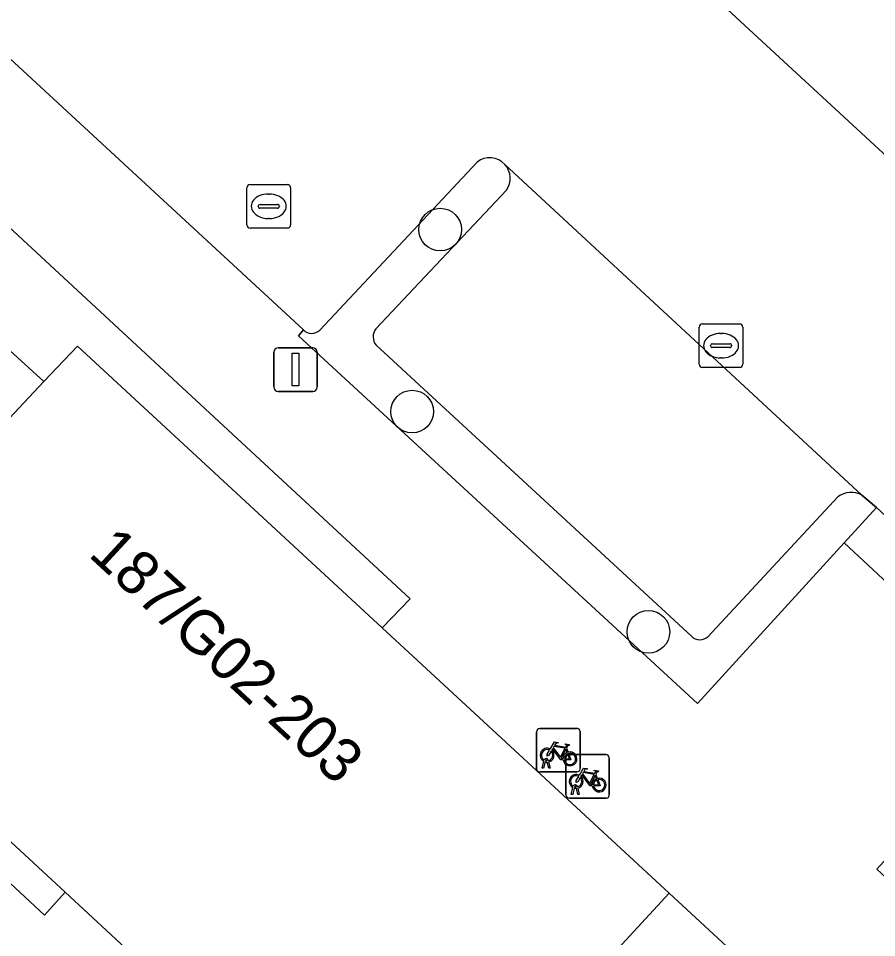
# Model space of a CAD drawing. Extents: x 159039 to 160102, y 381214 to 382524.
# Drawn here: x 159626.42 to 159646.1, y 381738.14 to 381759.21 of the extents above; entities that cross this region are included whole.
import ezdxf

# ---------------------------------------------------------------- set-up
doc = ezdxf.new("R2010")
doc.units = 0
for name, color, linetype in [('IMGEO_Boom', 7, 'Continuous'), ('IMGEO_Erf', 7, 'Continuous'), ('IMGEO_Fietsenrek', 7, 'Continuous'), ('IMGEO_Groenvoorziening', 7, 'Continuous'), ('IMGEO_Haag', 7, 'Continuous'), ('IMGEO_Kolk', 7, 'Continuous'), ('IMGEO_Lichtmast', 7, 'Continuous'), ('IMGEO_Pand', 7, 'Continuous'), ('IMGEO_Pand_nummerreeks', 7, 'Continuous'), ('IMGEO_Pand_overbouw', 7, 'Continuous'), ('IMGEO_Parkeervlak_open', 7, 'Continuous'), ('IMGEO_Rijbaan_lokaal_open', 7, 'Continuous'), ('IMGEO_Rioolput', 7, 'Continuous'), ('IMGEO_Voetpad_open', 7, 'Continuous')]:
    doc.layers.add(name, color=color, linetype=linetype)

msp = doc.modelspace()

# ---------------------------------------------------------------- linework, layer by layer
at = {"layer": 'IMGEO_Boom'}
for centre in [(159636.089, 381754.369), (159635.446, 381750.197), (159640.863, 381745.15)]:
    msp.add_circle(centre, 0.489, dxfattribs=at)
at = {"layer": 'IMGEO_Erf'}
msp.add_lwpolyline([(159619.451, 381742.729), (159647.604, 381716.715), (159656.035, 381725.592), (159655.027, 381726.512), (159648.167, 381719.122), (159648.061, 381719.22), (159647.946, 381719.326), (159648.421, 381719.84), (159642.509, 381725.293), (159640.93, 381726.749), (159635.085, 381732.141), (159634.611, 381731.634), (159633.967, 381730.945), (159633.856, 381731.046), (159633.773, 381731.121), (159634.413, 381731.817), (159634.886, 381732.329), (159629.072, 381737.715), (159627.49, 381739.181), (159621.587, 381744.649)], dxfattribs=at)
at = {"layer": 'IMGEO_Fietsenrek'}
for p, q in [((159638.3, 381742.013), (159638.3, 381742.854)), ((159638.3, 381742.854), (159638.3, 381742.013)), ((159638.375, 381742.938), (159639.216, 381742.938)), ((159639.216, 381742.938), (159638.375, 381742.938)), ((159639.3, 381742.863), (159639.3, 381742.022)), ((159639.3, 381742.022), (159639.3, 381742.863)), ((159638.987, 381742.487), (159639.023, 381742.392)), ((159639.043, 381742.338), (159639.884, 381742.338)), ((159639.884, 381742.338), (159639.043, 381742.338)), ((159638.427, 381742.022), (159638.466, 381742.182)), ((159638.496, 381742.17), (159638.461, 381742.022)), ((159638.538, 381742.194), (159638.537, 381742.198)), ((159638.579, 381742.022), (159638.545, 381742.164)), ((159638.569, 381742.205), (159638.57, 381742.198)), ((159638.577, 381742.168), (159638.612, 381742.022)), ((159638.968, 381741.413), (159638.968, 381742.254)), ((159638.968, 381742.254), (159638.968, 381741.413)), ((159639.968, 381742.263), (159639.968, 381741.422)), ((159639.968, 381741.422), (159639.968, 381742.263)), ((159639.225, 381741.938), (159638.384, 381741.938)), ((159638.384, 381741.938), (159639.225, 381741.938)), ((159638.461, 381742.022), (159638.427, 381742.022)), ((159638.612, 381742.022), (159638.579, 381742.022)), ((159639.655, 381741.887), (159639.691, 381741.792)), ((159639.095, 381741.422), (159639.134, 381741.582)), ((159639.164, 381741.57), (159639.129, 381741.422)), ((159639.206, 381741.594), (159639.205, 381741.598)), ((159639.247, 381741.422), (159639.213, 381741.564)), ((159639.237, 381741.605), (159639.238, 381741.598)), ((159639.245, 381741.568), (159639.28, 381741.422)), ((159639.893, 381741.338), (159639.052, 381741.338)), ((159639.052, 381741.338), (159639.893, 381741.338)), ((159639.129, 381741.422), (159639.095, 381741.422)), ((159639.28, 381741.422), (159639.247, 381741.422))]:
    msp.add_line(p, q, dxfattribs=at)
for points in [[(159638.613, 381742.464), (159638.708, 381742.628), (159638.794, 381742.614), (159638.796, 381742.605), (159638.74, 381742.594), (159638.713, 381742.549), (159638.969, 381742.508)], [(159638.956, 381742.483), (159638.699, 381742.524), (159638.682, 381742.495), (159638.849, 381742.275), (159638.956, 381742.483)], [(159638.969, 381742.508), (159638.994, 381742.557), (159638.988, 381742.561), (159638.965, 381742.565), (159638.953, 381742.572), (159638.952, 381742.575), (159638.954, 381742.58), (159639.049, 381742.565), (159639.051, 381742.555), (159639.041, 381742.542), (159639.029, 381742.536), (159639.015, 381742.542), (159638.987, 381742.487)], [(159638.634, 381742.412), (159638.582, 381742.322), (159638.542, 381742.297), (159638.543, 381742.344), (159638.598, 381742.438)], [(159638.909, 381742.22), (159638.859, 381742.22), (159638.668, 381742.471), (159638.649, 381742.439)], [(159639.004, 381742.385), (159638.974, 381742.462), (159638.865, 381742.244), (159638.908, 381742.244)], [(159638.938, 381742.244), (159639.058, 381742.243), (159639.014, 381742.357)], [(159639.034, 381742.364), (159639.089, 381742.219), (159638.939, 381742.219)], [(159639.281, 381741.864), (159639.376, 381742.028), (159639.462, 381742.014), (159639.464, 381742.005), (159639.408, 381741.994), (159639.381, 381741.949), (159639.637, 381741.908)], [(159639.624, 381741.883), (159639.367, 381741.924), (159639.35, 381741.895), (159639.517, 381741.675), (159639.624, 381741.883)], [(159639.637, 381741.908), (159639.662, 381741.957), (159639.656, 381741.961), (159639.633, 381741.965), (159639.621, 381741.972), (159639.62, 381741.975), (159639.622, 381741.98), (159639.717, 381741.965), (159639.719, 381741.955), (159639.709, 381741.942), (159639.697, 381741.936), (159639.683, 381741.942), (159639.655, 381741.887)], [(159639.302, 381741.812), (159639.25, 381741.722), (159639.21, 381741.697), (159639.211, 381741.744), (159639.266, 381741.838)], [(159639.577, 381741.62), (159639.527, 381741.62), (159639.336, 381741.871), (159639.317, 381741.839)], [(159639.672, 381741.785), (159639.642, 381741.862), (159639.533, 381741.644), (159639.576, 381741.644)], [(159639.606, 381741.644), (159639.726, 381741.643), (159639.682, 381741.757)], [(159639.702, 381741.764), (159639.757, 381741.619), (159639.607, 381741.619)]]:
    msp.add_lwpolyline(points, dxfattribs=at)
for centre, radius, start, end in [((159638.378, 381742.86), 0.0779, 92.4484, 184.2845), ((159638.378, 381742.86), 0.0779, 92.4484, 184.2845), ((159639.222, 381742.86), 0.0779, 2.4484, 94.2845), ((159639.222, 381742.86), 0.0779, 2.4484, 94.2845), ((159638.54, 381742.323), 0.159, 62.6766, 242.1369), ((159638.54, 381742.323), 0.129, 63.3192, 238.903), ((159638.54, 381742.323), 0.129, 283.6043, 43.4302), ((159638.54, 381742.323), 0.159, 283.5766, 46.6042), ((159639.067, 381742.239), 0.159, 113.3408, 178.3217), ((159639.067, 381742.239), 0.159, 187.0065, 105.7708), ((159639.067, 381742.239), 0.129, 113.923, 177.9556), ((159639.067, 381742.239), 0.129, 188.6715, 104.5883), ((159639.046, 381742.26), 0.0779, 92.4484, 184.2845), ((159639.046, 381742.26), 0.0779, 92.4484, 184.2845), ((159639.89, 381742.26), 0.0779, 2.4484, 94.2845), ((159639.89, 381742.26), 0.0779, 2.4484, 94.2845), ((159638.52, 381742.194), 0.0499, 12.8025, 158.6934), ((159638.54, 381742.323), 0.159, 253.9967, 271.7867), ((159638.52, 381742.194), 0.0174, 12.8025, 163.4502), ((159638.54, 381742.323), 0.129, 253.415, 269.0204), ((159638.378, 381742.016), 0.0779, 182.4484, 274.2845), ((159638.378, 381742.016), 0.0779, 182.4484, 274.2845), ((159639.222, 381742.016), 0.0779, 272.4484, 4.2845), ((159639.222, 381742.016), 0.0779, 272.4484, 4.2845), ((159639.208, 381741.723), 0.159, 62.6766, 242.1369), ((159639.208, 381741.723), 0.129, 63.3192, 238.903), ((159639.208, 381741.723), 0.129, 283.6043, 43.4302), ((159639.208, 381741.723), 0.159, 283.5766, 46.6042), ((159639.735, 381741.639), 0.159, 113.3408, 178.3217), ((159639.735, 381741.639), 0.159, 187.0065, 105.7708), ((159639.735, 381741.639), 0.129, 113.923, 177.9556), ((159639.735, 381741.639), 0.129, 188.6715, 104.5883), ((159639.188, 381741.594), 0.0499, 12.8025, 158.6934), ((159639.208, 381741.723), 0.159, 253.9967, 271.7867), ((159639.188, 381741.594), 0.0174, 12.8025, 163.4502), ((159639.208, 381741.723), 0.129, 253.415, 269.0204), ((159639.046, 381741.416), 0.0779, 182.4484, 274.2845), ((159639.046, 381741.416), 0.0779, 182.4484, 274.2845), ((159639.89, 381741.416), 0.0779, 272.4484, 4.2845), ((159639.89, 381741.416), 0.0779, 272.4484, 4.2845)]:
    msp.add_arc(centre, radius, start, end, dxfattribs=at)
at = {"layer": 'IMGEO_Groenvoorziening'}
msp.add_lwpolyline([(159634.76, 381745.24), (159635.399, 381745.907), (159623.584, 381756.845), (159622.171, 381755.278), (159627.003, 381750.887), (159627.771, 381751.698)], close=True, dxfattribs=at)
for points in [[(159636.935, 381755.917), (159633.327, 381752.063)], [(159634.612, 381752.095), (159637.609, 381755.27)], [(159632.955, 381752.071), (159632.838, 381751.931), (159641.987, 381743.506), (159645.352, 381747.187), (159646.095, 381747.999), (159645.761, 381748.281)], [(159641.849, 381745.049), (159634.622, 381751.718)], [(159645.209, 381748.242), (159642.234, 381745.045)]]:
    msp.add_lwpolyline(points, dxfattribs=at)
for centre, radius, start, end in [((159637.224, 381755.543), 0.473, 42.4261, 127.7197), ((159637.222, 381755.544), 0.474, 324.7687, 42.1912), ((159633.145, 381752.25), 0.261, 223.2623, 314.2737), ((159634.863, 381751.913), 0.31, 144.0152, 219.0236), ((159645.513, 381747.859), 0.489, 59.6183, 128.4644), ((159642.043, 381745.239), 0.272, 224.2724, 314.5371)]:
    msp.add_arc(centre, radius, start, end, dxfattribs=at)
at = {"layer": 'IMGEO_Haag'}
for points in [[(159636.935, 381755.917), (159633.327, 381752.063)], [(159634.612, 381752.095), (159637.609, 381755.27)], [(159632.955, 381752.071), (159632.838, 381751.931), (159641.987, 381743.506), (159645.352, 381747.187), (159646.095, 381747.999), (159645.761, 381748.281)], [(159641.849, 381745.049), (159634.622, 381751.718)], [(159645.209, 381748.242), (159642.234, 381745.045)]]:
    msp.add_lwpolyline(points, dxfattribs=at)
for centre, radius, start, end in [((159637.224, 381755.543), 0.473, 42.4261, 127.7197), ((159637.222, 381755.544), 0.474, 324.7687, 42.1912), ((159633.145, 381752.25), 0.261, 223.2623, 314.2737), ((159634.863, 381751.913), 0.31, 144.0152, 219.0236), ((159645.513, 381747.859), 0.489, 59.6183, 128.4644), ((159642.043, 381745.239), 0.272, 224.2724, 314.5371)]:
    msp.add_arc(centre, radius, start, end, dxfattribs=at)
at = {"layer": 'IMGEO_Kolk'}
for p, q in [((159642.03, 381751.282), (159642.03, 381752.134)), ((159642.105, 381752.208), (159642.957, 381752.208)), ((159643.031, 381752.134), (159643.031, 381751.282)), ((159642.518, 381751.988), (159642.543, 381751.988)), ((159642.289, 381751.702), (159642.289, 381751.714)), ((159642.727, 381751.665), (159642.329, 381751.665)), ((159642.332, 381751.751), (159642.73, 381751.751)), ((159642.773, 381751.714), (159642.773, 381751.702)), ((159642.541, 381751.428), (159642.516, 381751.428)), ((159642.957, 381751.208), (159642.105, 381751.208))]:
    msp.add_line(p, q, dxfattribs=at)
for points in [[(159642.03, 381751.282), (159642.03, 381752.134)], [(159642.105, 381752.208), (159642.957, 381752.208)], [(159643.031, 381752.134), (159643.031, 381751.282)], [(159642.957, 381751.208), (159642.105, 381751.208)]]:
    msp.add_lwpolyline(points, dxfattribs=at)
for centre, radius, start, end in [((159642.107, 381752.132), 0.0765, 91.552, 178.448), ((159642.107, 381752.132), 0.0765, 91.552, 178.448), ((159642.955, 381752.132), 0.0765, 1.552, 88.448), ((159642.955, 381752.132), 0.0765, 1.552, 88.448), ((159642.329, 381751.711), 0.0403, 85.8775, 175.7526), ((159642.326, 381751.701), 0.0366, 178.938, 274.7102), ((159642.73, 381751.708), 0.043, 264.8664, 352.4533), ((159642.734, 381751.713), 0.0386, 1.7309, 96.639), ((159642.107, 381751.284), 0.0765, 181.552, 268.448), ((159642.107, 381751.284), 0.0765, 181.552, 268.448), ((159642.955, 381751.284), 0.0765, 271.552, 358.448), ((159642.955, 381751.284), 0.0765, 271.552, 358.448)]:
    msp.add_arc(centre, radius, start, end, dxfattribs=at)
for centre, major_axis, ratio, start_param, end_param in [((159642.517, 381751.708), (-0.387, 0.002), 0.722429, 4.712389, 7.853982), ((159642.542, 381751.708), (-0.39, 0.002), 0.717154, 1.570796, 4.712389)]:
    msp.add_ellipse(centre, major_axis=major_axis, ratio=ratio, start_param=start_param, end_param=end_param, dxfattribs=at)
at = {"layer": 'IMGEO_Lichtmast'}
for p, q in [((159632.378, 381751.662), (159633.168, 381751.662)), ((159633.168, 381751.662), (159632.378, 381751.662)), ((159632.278, 381750.762), (159632.278, 381751.562)), ((159632.278, 381751.562), (159632.278, 381750.762)), ((159633.268, 381751.562), (159633.268, 381750.762)), ((159633.268, 381750.762), (159633.268, 381751.562)), ((159633.168, 381750.662), (159632.378, 381750.662)), ((159632.378, 381750.662), (159633.168, 381750.662))]:
    msp.add_line(p, q, dxfattribs=at)
msp.add_lwpolyline([(159632.698, 381751.537), (159632.848, 381751.537), (159632.848, 381750.787), (159632.698, 381750.787), (159632.698, 381751.537)], dxfattribs=at)
for centre, start, end in [((159632.378, 381751.562), 90, 180), ((159632.378, 381751.562), 90, 180), ((159633.168, 381751.562), 0, 90), ((159633.168, 381751.562), 360, 90), ((159632.378, 381750.762), 180, 270), ((159632.378, 381750.762), 180, 270), ((159633.168, 381750.762), 270, 0), ((159633.168, 381750.762), 270, 0)]:
    msp.add_arc(centre, 0.1, start, end, dxfattribs=at)
at = {"layer": 'IMGEO_Pand'}
for points in [[(159610.269, 381751.55), (159615.741, 381744.679), (159616.149, 381744.995), (159617.434, 381745.992), (159619.416, 381745.923), (159620.641, 381744.818), (159621, 381744.494), (159627.003, 381750.887), (159622.171, 381755.278), (159621.369, 381754.362), (159620.055, 381754.426), (159620.21, 381757.08), (159619.5, 381757.716), (159618.256, 381757.751), (159617.501, 381757.168), (159617.426, 381755.874), (159617.349, 381754.558), (159616.076, 381754.62), (159615.418, 381755.544)], [(159641.343, 381739.157), (159634.76, 381745.24), (159627.771, 381751.698), (159627.003, 381750.887), (159621, 381744.494), (159620.377, 381743.791), (159620.499, 381743.683), (159620.607, 381743.587), (159621.114, 381744.136), (159621.587, 381744.649), (159627.49, 381739.181), (159629.072, 381737.715), (159634.886, 381732.329), (159634.413, 381731.817), (159633.773, 381731.121), (159633.856, 381731.046)], [(159641.343, 381739.157), (159633.856, 381731.046), (159633.967, 381730.945), (159634.611, 381731.634), (159635.085, 381732.141), (159640.93, 381726.749), (159642.509, 381725.293), (159648.421, 381719.84), (159647.946, 381719.326), (159648.061, 381719.22), (159648.167, 381719.122), (159655.027, 381726.512), (159648.035, 381732.973)]]:
    msp.add_lwpolyline(points, close=True, dxfattribs=at)
at = {"layer": 'IMGEO_Pand_overbouw'}
msp.add_lwpolyline([(159627.49, 381739.181), (159621.587, 381744.649), (159621.114, 381744.136), (159624.443, 381741.05), (159627.021, 381738.655)], close=True, dxfattribs=at)
at = {"layer": 'IMGEO_Parkeervlak_open'}
for points in [[(159641.642, 381766.877), (159638.424, 381763.35), (159646.441, 381755.946)], [(159645.761, 381748.281), (159637.573, 381755.862)], [(159637.609, 381755.27), (159634.612, 381752.095)], [(159634.622, 381751.718), (159641.849, 381745.049)], [(159642.234, 381745.045), (159645.209, 381748.242)]]:
    msp.add_lwpolyline(points, dxfattribs=at)
for centre, radius, start, end in [((159637.222, 381755.544), 0.474, 324.7687, 42.1912), ((159634.863, 381751.913), 0.31, 144.0152, 219.0236), ((159645.513, 381747.859), 0.489, 59.6183, 128.4644), ((159642.043, 381745.239), 0.272, 224.2724, 314.5371)]:
    msp.add_arc(centre, radius, start, end, dxfattribs=at)
at = {"layer": 'IMGEO_Rijbaan_lokaal_open'}
for points in [[(159612.154, 381771.283), (159632.955, 381752.071)], [(159637.573, 381755.862), (159645.761, 381748.281), (159646.095, 381747.999), (159650.2, 381744.176), (159650.546, 381743.852), (159661.336, 381733.9), (159665.438, 381738.348), (159658.627, 381744.611), (159651.88, 381750.888), (159650.744, 381751.931), (159646.441, 381755.946), (159638.424, 381763.35), (159638.324, 381763.243), (159637.524, 381762.381)], [(159633.327, 381752.063), (159636.935, 381755.917)]]:
    msp.add_lwpolyline(points, dxfattribs=at)
for centre, radius, start, end in [((159637.224, 381755.543), 0.473, 42.4261, 127.7197), ((159633.145, 381752.25), 0.261, 223.2623, 314.2737)]:
    msp.add_arc(centre, radius, start, end, dxfattribs=at)
at = {"layer": 'IMGEO_Rioolput'}
for p, q in [((159631.734, 381755.404), (159632.586, 381755.404)), ((159631.659, 381754.478), (159631.659, 381755.33)), ((159632.147, 381755.184), (159632.172, 381755.184)), ((159632.66, 381755.33), (159632.66, 381754.478)), ((159631.918, 381754.898), (159631.918, 381754.91)), ((159632.356, 381754.861), (159631.958, 381754.861)), ((159631.961, 381754.947), (159632.359, 381754.947)), ((159632.402, 381754.91), (159632.402, 381754.898)), ((159632.17, 381754.624), (159632.145, 381754.624)), ((159632.586, 381754.404), (159631.734, 381754.404))]:
    msp.add_line(p, q, dxfattribs=at)
for points in [[(159631.734, 381755.404), (159632.586, 381755.404)], [(159631.659, 381754.478), (159631.659, 381755.33)], [(159632.66, 381755.33), (159632.66, 381754.478)], [(159632.586, 381754.404), (159631.734, 381754.404)]]:
    msp.add_lwpolyline(points, dxfattribs=at)
for centre, radius, start, end in [((159631.736, 381755.328), 0.0765, 91.552, 178.448), ((159631.736, 381755.328), 0.0765, 91.552, 178.448), ((159632.584, 381755.328), 0.0765, 1.552, 88.448), ((159632.584, 381755.328), 0.0765, 1.552, 88.448), ((159631.958, 381754.907), 0.0403, 85.8775, 175.7526), ((159631.955, 381754.897), 0.0366, 178.938, 274.7102), ((159632.359, 381754.904), 0.043, 264.8664, 352.4533), ((159632.363, 381754.909), 0.0386, 1.7309, 96.639), ((159631.736, 381754.48), 0.0765, 181.552, 268.448), ((159631.736, 381754.48), 0.0765, 181.552, 268.448), ((159632.584, 381754.48), 0.0765, 271.552, 358.448), ((159632.584, 381754.48), 0.0765, 271.552, 358.448)]:
    msp.add_arc(centre, radius, start, end, dxfattribs=at)
for centre, major_axis, ratio, start_param, end_param in [((159632.146, 381754.904), (-0.387, 0.002), 0.722429, 4.712389, 7.853982), ((159632.171, 381754.904), (-0.39, 0.002), 0.717154, 1.570796, 4.712389)]:
    msp.add_ellipse(centre, major_axis=major_axis, ratio=ratio, start_param=start_param, end_param=end_param, dxfattribs=at)
at = {"layer": 'IMGEO_Voetpad_open'}
msp.add_lwpolyline([(159623.584, 381756.845), (159635.399, 381745.907), (159634.76, 381745.24), (159641.343, 381739.157), (159648.035, 381732.973), (159648.653, 381733.631), (159655.638, 381727.173), (159655.027, 381726.512), (159656.035, 381725.592), (159657.972, 381723.795), (159660.019, 381725.972), (159658.082, 381727.811), (159657.901, 381727.983), (159657.575, 381728.293), (159657.249, 381728.603), (159656.858, 381728.974), (159657.25, 381729.385), (159646.098, 381739.711), (159649.458, 381743.369), (159645.352, 381747.187), (159641.987, 381743.506), (159632.838, 381751.931), (159632.955, 381752.071), (159612.154, 381771.283)], dxfattribs=at)
msp.add_lwpolyline([(159650.2, 381744.176), (159646.095, 381747.999), (159645.352, 381747.187), (159649.458, 381743.369)], close=True, dxfattribs=at)

# ---------------------------------------------------------------- texts
at = {"layer": 'IMGEO_Pand_nummerreeks'}
msp.add_text('187/G02-203', height=1, rotation=317.3024, dxfattribs=at).set_placement((159627.999, 381746.9))

doc.saveas('drawing.dxf')
